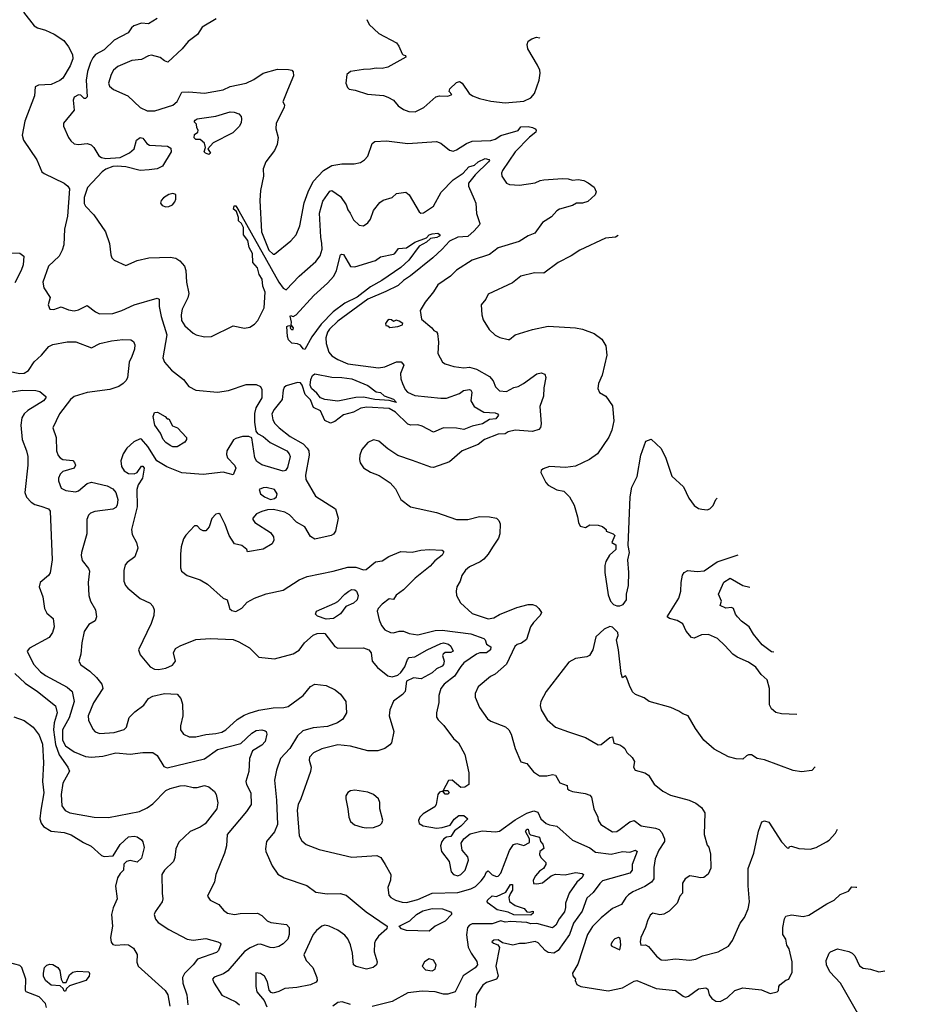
# Model space of a CAD drawing. Extents: x 1173029 to 1307123, y 522559 to 678521.
# Tile 601 of 623: x 1259025 to 1265216, y 625548 to 632428. Entities that reach past the tile are written whole.
import ezdxf

# ---------------------------------------------------------------- set-up
doc = ezdxf.new("R2010")
doc.units = 0

msp = doc.modelspace()

# ---------------------------------------------------------------- linework, layer by layer
at = {"layer": '0CON10XD'}
for points in [[(1259050.7, 632480.7), (1259125.3, 632385.3), (1259150, 632370), (1259205, 632353.8), (1259266.1, 632326.1), (1259332, 632282), (1259365, 632238.6), (1259393.9, 632185), (1259395.3, 632155), (1259376, 632105), (1259325, 632019.4), (1259305, 632002.5), (1259245, 631974.5), (1259155, 631970), (1259131.7, 631958.3), (1259128.1, 631895), (1259060.1, 631719.9), (1259042.1, 631622.1), (1259051.4, 631585), (1259145, 631449.2), (1259180, 631365), (1259195, 631352.2), (1259335.6, 631285), (1259360.5, 631265), (1259371.2, 631245), (1259358, 631055), (1259338.5, 630965), (1259333.5, 630855), (1259321.5, 630818.5), (1259300, 630775), (1259225.6, 630705), (1259185.7, 630595), (1259192, 630555), (1259237, 630487), (1259224.4, 630435), (1259235, 630406.2), (1259262.3, 630402.3), (1259315, 630422.5), (1259365, 630400), (1259405.7, 630394.3), (1259435, 630400), (1259495, 630430), (1259555, 630385.5), (1259582.9, 630372.9), (1259675, 630374.7), (1259738, 630395), (1259824, 630435), (1259985, 630482.5), (1259997.5, 630475), (1259999.5, 630425), (1260012.5, 630355), (1260050.9, 630225), (1260024.6, 630064.6), (1260035, 630034.2), (1260085, 629980), (1260168.8, 629915), (1260205, 629864.3), (1260255, 629840), (1260405, 629825.2), (1260483.2, 629836.8), (1260605, 629878.7), (1260675, 629878.2), (1260705, 629864.3), (1260715.5, 629845), (1260715.4, 629785), (1260674.6, 629715), (1260664.2, 629675.8), (1260663.5, 629615), (1260672.5, 629552.5), (1260685.5, 629535.5), (1260725, 629515.5), (1260774.3, 629474.3), (1260888.9, 629415), (1260907.3, 629395), (1260913.8, 629375), (1260895, 629300), (1260881.1, 629278.9), (1260865, 629272.9), (1260715, 629318.8), (1260681.3, 629341.3), (1260667, 629367), (1260646.6, 629506.6), (1260625, 629516.5), (1260580, 629515), (1260535, 629502.5), (1260518.6, 629491.4), (1260471.9, 629415), (1260469.3, 629389.3), (1260476.2, 629366.2), (1260524.3, 629315), (1260534.4, 629295), (1260515, 629248.8), (1260445.4, 629265.4), (1260305, 629249.3), (1260157.2, 629262.8), (1260052.6, 629302.6), (1259981.4, 629345), (1259918.4, 629445), (1259875, 629496), (1259865, 629500), (1259822, 629478), (1259773.3, 629435), (1259747.5, 629395), (1259730.4, 629345), (1259734.6, 629305), (1259755, 629276.4), (1259785, 629257.9), (1259825, 629255.6), (1259845.7, 629264.3), (1259875, 629307.5), (1259885, 629308), (1259894, 629295), (1259882.9, 629225), (1259852.8, 629177.2), (1259843.7, 629146.3), (1259845.3, 629025), (1259806, 628865), (1259810.9, 628830.9), (1259839.6, 628775), (1259850, 628735), (1259828.6, 628675), (1259774.2, 628635.8), (1259760.6, 628619.4), (1259751.7, 628578.3), (1259752.9, 628505), (1259762.5, 628475), (1259778.9, 628455), (1259865, 628384.6), (1259935, 628351.9), (1259955, 628329.2), (1259964.5, 628305), (1259961.2, 628265), (1259942, 628208), (1259853.8, 628025), (1259865, 627989.2), (1259935, 627905.5), (1259965, 627889.6), (1259995, 627887.7), (1260045, 627896.9), (1260091.7, 627918.3), (1260111.9, 627945), (1260098.6, 628005), (1260112.9, 628035), (1260145, 628053.8), (1260255, 628097.1), (1260355, 628104.3), (1260515, 628097.5), (1260555, 628082), (1260628.9, 628038.9), (1260694.4, 627974.4), (1260805, 627962.5), (1260935, 627997.8), (1260976.2, 628023.8), (1261014, 628075), (1261075, 628126.7), (1261100.7, 628139.3), (1261145, 628142.5), (1261155, 628140), (1261225, 628047.5), (1261245, 628036.9), (1261425, 628039.5), (1261462, 628025), (1261478, 628005), (1261486, 627945), (1261522.6, 627902.6), (1261595, 627842.9), (1261625, 627837.5), (1261665, 627848.8), (1261685, 627866), (1261715, 627905.7), (1261733.6, 627956.4), (1261745, 627970.9), (1261785, 627976.3), (1261869.6, 628025), (1261965, 628069), (1261985, 628073.2), (1262018.1, 628065), (1262035, 628051.4), (1262051.2, 628015), (1262035, 628006), (1261995, 628006.5), (1261980.6, 627995), (1261976.7, 627985), (1261988.2, 627945), (1261985, 627922), (1261975, 627911.1), (1261935, 627891.2), (1261905, 627864), (1261827, 627823), (1261775, 627830), (1261726.7, 627805), (1261715.8, 627735), (1261697.8, 627712.2), (1261634.6, 627665.4), (1261608.6, 627605), (1261605.7, 627565), (1261637.1, 627455), (1261620, 627375), (1261609.4, 627360.6), (1261575, 627336.7), (1261525, 627318.2), (1261455, 627319.5), (1261335, 627352.9), (1261245, 627361.5), (1261135, 627333.5), (1261076, 627305), (1261048, 627275), (1261046, 627255), (1261060, 627205), (1261056, 627175), (1260988.6, 626985), (1260968.6, 626945), (1260963.1, 626905), (1260975.4, 626725.4), (1260995, 626690), (1261025, 626665.8), (1261115, 626629.6), (1261345, 626576.2), (1261517.9, 626587.9), (1261545.7, 626575), (1261577.5, 626525), (1261616.5, 626455), (1261612.9, 626415), (1261596.4, 626363.6), (1261601.7, 626311.7), (1261616.7, 626295), (1261650, 626275), (1261695, 626260.9), (1261725, 626259.6), (1261805, 626280.6), (1261905, 626323.9), (1262085, 626329), (1262175.2, 626354.8), (1262207.7, 626372.3), (1262248, 626412), (1262269.8, 626440.2), (1262285, 626474.3), (1262295, 626480.8), (1262325, 626451.9), (1262355, 626440.6), (1262365, 626442.9), (1262383.6, 626465), (1262445, 626622), (1262472.9, 626665), (1262497, 626673), (1262545, 626658.6), (1262585, 626677.8), (1262585.6, 626705.6), (1262557.3, 626755), (1262565, 626771.8), (1262575, 626771.4), (1262582.2, 626742.2), (1262592.2, 626732.3), (1262653.7, 626715), (1262660.9, 626685), (1262677.8, 626667.8), (1262683.7, 626636.4), (1262657.5, 626615), (1262654.6, 626595), (1262664.6, 626574.6), (1262698.3, 626538.3), (1262699.2, 626525), (1262681.7, 626498.3), (1262655, 626478.6), (1262625.7, 626445), (1262610.8, 626415), (1262612.7, 626392.7), (1262635, 626389.2), (1262675, 626396.9), (1262735, 626445.8), (1262765, 626458.6), (1262832.7, 626452.7), (1262905, 626468.2), (1262951.5, 626461.5), (1262960.6, 626455), (1262953.2, 626435), (1262915, 626401.8), (1262862.7, 626325), (1262835.5, 626255), (1262836, 626225), (1262828.1, 626195), (1262792.4, 626145), (1262769.5, 626100.5), (1262745, 626083.1), (1262635, 626113.4), (1262595, 626110.6), (1262565, 626118.9), (1262454.1, 626125.9), (1262415, 626121.1), (1262385, 626131.4), (1262325, 626110.5), (1262259.5, 626110.5), (1262185, 626111.3), (1262165, 626101.5), (1262150.9, 626085), (1262143.9, 626033.9), (1262157.4, 625947.4), (1262176.5, 625906.5), (1262217, 625847), (1262220.4, 625825), (1262205, 625802.7), (1262121.6, 625748.4), (1262065, 625636.2), (1262015, 625620), (1261985, 625620), (1261925.9, 625635.9), (1261835, 625639.5), (1261735, 625629.5), (1261625, 625568.2), (1261486.3, 625533.7)], [(1259985, 632435.6), (1259925, 632397.8), (1259875, 632403.5), (1259822.5, 632385), (1259805, 632370), (1259781.4, 632335), (1259685, 632284.1), (1259613.4, 632216.6), (1259555, 632184.3), (1259535, 632162), (1259519.2, 632129.2), (1259498.8, 632065), (1259489.1, 632005), (1259495, 631890), (1259485, 631877.5), (1259475, 631877.5), (1259450.5, 631900.5), (1259435, 631903.8), (1259405, 631886.2), (1259398, 631865), (1259404.2, 631795), (1259330, 631705), (1259330, 631685), (1259365.5, 631605.5), (1259380.9, 631580.9), (1259405, 631560), (1259435, 631555.7), (1259495, 631563.5), (1259524, 631554), (1259542.5, 631535), (1259577.6, 631477.6), (1259595, 631465.5), (1259625, 631458.5), (1259725, 631464), (1259792.3, 631497.7), (1259823.3, 631525), (1259841.2, 631585), (1259865, 631605.7), (1259885, 631599.2), (1259912, 631562), (1259931.1, 631551.1), (1260056.7, 631545), (1260080, 631530), (1260083.1, 631505), (1260021.4, 631405), (1259985, 631385.5), (1259928.5, 631378.5), (1259865.6, 631374.4), (1259765, 631398.9), (1259705, 631405.6), (1259675, 631401.8), (1259627, 631383), (1259601.4, 631365), (1259498.2, 631255), (1259475.5, 631185.5), (1259475, 631143.3), (1259484.4, 631125), (1259542.9, 631065), (1259623.1, 630945), (1259651.9, 630865), (1259660, 630785), (1259668.8, 630765), (1259685, 630748.8), (1259765, 630711.2), (1259845, 630745.8), (1259925.4, 630764.6), (1260075, 630768.5), (1260115, 630760.9), (1260143.4, 630743.4), (1260174.5, 630705), (1260184.4, 630675), (1260189.4, 630595), (1260206.7, 630515), (1260198.5, 630485), (1260158.2, 630405), (1260152.1, 630365), (1260154.5, 630325), (1260177.7, 630287.7), (1260235, 630237.5), (1260256.9, 630226.9), (1260315, 630211.5), (1260365, 630214.5), (1260515, 630287.9), (1260595, 630272.5), (1260631.4, 630278.6), (1260665, 630299.4), (1260687.5, 630325), (1260732.5, 630415), (1260737.9, 630525), (1260722.5, 630565), (1260718, 630615), (1260696.9, 630646.9), (1260686.2, 630695), (1260651.5, 630731.5), (1260649.8, 630795), (1260627.6, 630835), (1260617.1, 630885), (1260586.6, 630925), (1260588.4, 630975), (1260573.8, 631003.8), (1260552.3, 631022.3), (1260552.4, 631045), (1260538.1, 631088.1), (1260517.6, 631105), (1260522.4, 631127.6), (1260535, 631127.4), (1260555, 631092.4), (1260835, 630594.3), (1260865, 630551.5), (1260885, 630540.8), (1260975, 630636), (1261092.6, 630737.4), (1261121.7, 630778.3), (1261135.6, 630825), (1261135.3, 630864.7), (1261127.4, 630907.4), (1261118.4, 631075), (1261141.2, 631158.8), (1261190.9, 631229.1), (1261205, 631234), (1261265, 631192.9), (1261303.5, 631135), (1261315, 631098.8), (1261332.5, 631075), (1261355, 631030), (1261395, 630993.3), (1261425, 630987.5), (1261455, 631008.8), (1261475, 631033.8), (1261496, 631095), (1261538.7, 631151.3), (1261562.7, 631167.3), (1261625, 631185.6), (1261656.7, 631213.3), (1261722, 631222), (1261745, 631203.3), (1261814.2, 631084.2), (1261825, 631076.2), (1261845, 631078.6), (1261913.1, 631125), (1261968.2, 631221.8), (1262051, 631309), (1262121.2, 631355), (1262161.2, 631398.8), (1262199.4, 631410.6), (1262225, 631435.3), (1262275, 631457), (1262301.7, 631451.7), (1262305.4, 631445), (1262299.2, 631435), (1262206, 631345), (1262159.6, 631285), (1262158.5, 631265), (1262198.5, 631175), (1262209.8, 631145), (1262214.4, 631074.4), (1262237.8, 631005), (1262235.2, 630994.8), (1262198.1, 630951.9), (1262155, 630912.2), (1262085, 630908.5), (1262025, 630881.2), (1261975.7, 630824.3), (1261910, 630765), (1261752.7, 630637.3), (1261703.8, 630605), (1261668.6, 630571.4), (1261582.2, 630527.8), (1261455, 630475.2), (1261245, 630320.6), (1261188.2, 630265), (1261175, 630244.3), (1261163.4, 630205), (1261164.7, 630164.7), (1261182.5, 630105), (1261205, 630079.4), (1261245, 630053.1), (1261315, 630022.3), (1261530, 629995), (1261575, 630003.3), (1261655, 630037), (1261688, 630038), (1261707.2, 630015), (1261682.8, 629955), (1261685, 629917.5), (1261696.9, 629885), (1261716.4, 629845), (1261733.5, 629825), (1261785, 629801.6), (1261965, 629782.7), (1262005, 629783.6), (1262095, 629816.2), (1262122.8, 629837.2), (1262165, 629844.7), (1262175, 629838.8), (1262180.9, 629825), (1262173.9, 629765), (1262197.1, 629725), (1262265.3, 629685.3), (1262345, 629681.4), (1262360.7, 629675), (1262367.5, 629665), (1262350.1, 629639.9), (1262305, 629633.9), (1262255.7, 629604.3), (1262185, 629588.4), (1262125, 629565.4), (1262075, 629574.6), (1261985, 629576.7), (1261915, 629546.9), (1261835, 629588.8), (1261805, 629596.1), (1261755, 629594.6), (1261735, 629602.3), (1261649.1, 629685), (1261605, 629711.8), (1261448.8, 629721.2), (1261406.9, 629713.1), (1261355, 629685.8), (1261285, 629666.6), (1261225, 629619.4), (1261195, 629609.6), (1261155, 629627.8), (1261125, 629693.9), (1261077.3, 629717.3), (1261055, 629770.9), (1261018.6, 629808.6), (1260997.4, 629875), (1260985, 629890), (1260965, 629892.9), (1260885, 629868.8), (1260871.7, 629858.3), (1260865, 629840), (1260857.9, 629775), (1260801.2, 629705), (1260786.1, 629675), (1260791.2, 629631.2), (1260805.3, 629605.3), (1260836.7, 629575), (1260914.4, 629515), (1261005, 629463.9), (1261033.1, 629435), (1261042.5, 629415), (1261046, 629385), (1261021.2, 629245), (1261023.1, 629215), (1261089.1, 629099.1), (1261229.3, 629009.3), (1261249.2, 628945), (1261228.8, 628855), (1261215, 628833.3), (1261200, 628825), (1261085, 628798.6), (1261056.3, 628816.3), (1261015.4, 628885.4), (1260957, 628917), (1260908.5, 628968.5), (1260875, 628986.4), (1260795.8, 629005.8), (1260755, 629004.3), (1260715, 628991.4), (1260678.8, 628975), (1260652, 628945), (1260652, 628935), (1260665.6, 628915.6), (1260775.8, 628845.8), (1260797.5, 628815), (1260799.3, 628790.7), (1260786.7, 628765), (1260725, 628729.2), (1260615, 628710), (1260610, 628725), (1260575, 628753.3), (1260525, 628766), (1260486.2, 628825), (1260460.2, 628900.2), (1260425, 628970), (1260415, 628977.5), (1260395, 628972.5), (1260366.4, 628943.6), (1260348.8, 628885), (1260325, 628856.2), (1260305, 628856.2), (1260287.5, 628865), (1260265, 628892.5), (1260245, 628892.5), (1260184.4, 628825.6), (1260169.4, 628800.6), (1260152.2, 628745), (1260147, 628693), (1260147, 628597), (1260154.3, 628575), (1260195, 628543.6), (1260284.7, 628514.7), (1260336, 628485), (1260445, 628386.7), (1260472.5, 628375), (1260484.3, 628334.3), (1260490.8, 628315), (1260505, 628299.2), (1260535, 628293.3), (1260575, 628316.7), (1260612.7, 628357.3), (1260665, 628387.1), (1260745, 628416.7), (1260865, 628442.9), (1260975, 628513.8), (1261032.4, 628537.6), (1261212.5, 628575), (1261315, 628602.9), (1261372.2, 628602.2), (1261425, 628584.5), (1261445, 628585.6), (1261510, 628640), (1261555, 628646.4), (1261602.9, 628677.1), (1261685, 628712.5), (1261765, 628708.5), (1261825, 628722.2), (1261885, 628726.5), (1261975, 628721.2), (1261983.3, 628715), (1261984.2, 628705), (1261975, 628686), (1261923.7, 628646.4), (1261890.1, 628609.9)], [(1260396.3, 632433.7), (1260298.1, 632375), (1260265.4, 632324.6), (1260200, 632275), (1260158, 632225), (1260058.6, 632131.4), (1260035, 632140.4), (1260005, 632163.8), (1259945, 632179.5), (1259925, 632176.4), (1259875, 632150.8), (1259807.3, 632142.7), (1259709.4, 632100.6), (1259679.1, 632075), (1259662.5, 632045), (1259644.7, 631985), (1259652.2, 631962.3), (1259680.3, 631940.3), (1259779.4, 631895), (1259865, 631813.5), (1259915, 631791.5), (1259968.8, 631791.2), (1260095, 631830), (1260124.8, 631855.2), (1260157.9, 631922.1), (1260205, 631924.3), (1260315, 631915.6), (1260445, 631938.5), (1260495, 631960), (1260605, 631983.3), (1260660.4, 632009.6), (1260725, 632054.2), (1260825, 632081.9), (1260900.9, 632080.9), (1260924.2, 632074.2), (1260935, 632062.5), (1260935.6, 632035), (1260894.7, 631935.3), (1260861.2, 631855), (1260873, 631833), (1260870.8, 631815), (1260814.4, 631705), (1260812.9, 631665), (1260829.4, 631605), (1260821.9, 631555), (1260804.4, 631515), (1260742.9, 631435), (1260725.7, 631385), (1260726, 631335), (1260705.8, 631235), (1260700.8, 631165), (1260713.6, 630945), (1260765, 630818.5), (1260795, 630788.6), (1260805, 630790), (1260917.4, 630882.6), (1260955.5, 630924.5), (1260981.3, 630988.7), (1261011.5, 631148.5), (1261039.2, 631225), (1261075, 631298.2), (1261145, 631373.1), (1261205, 631410), (1261275, 631421.5), (1261360.3, 631419.7), (1261405, 631430.8), (1261431.7, 631448.3), (1261456, 631475), (1261486.8, 631563.2), (1261505, 631577.1), (1261585, 631581.5), (1261735, 631563.1), (1261935.8, 631575.8), (1261964.3, 631564.3), (1262025.8, 631515.8), (1262050.5, 631509.5), (1262075, 631518.1), (1262145, 631562.9), (1262185, 631578.5), (1262315, 631583.8), (1262345, 631594), (1262385, 631619.7), (1262505, 631653.7), (1262525, 631679.3), (1262575, 631680.5), (1262604.4, 631674.4), (1262625, 631664.6), (1262630.8, 631655), (1262627.9, 631642.1), (1262585, 631607.8), (1262483.8, 631505), (1262395.6, 631375), (1262390, 631355), (1262392.5, 631335), (1262423.8, 631285), (1262445.6, 631275.6), (1262515, 631270.9), (1262625, 631288.5), (1262658.8, 631305), (1262685, 631310), (1262815, 631317.5), (1262855.4, 631315.4), (1262885, 631306.9), (1262925, 631310.8), (1262965, 631303.8), (1262995, 631288), (1263037.3, 631257.3), (1263050, 631225), (1263043.3, 631205), (1262991.5, 631158.5), (1262955, 631145.6), (1262913, 631147), (1262885, 631130), (1262795, 631102.9), (1262775, 631091.4), (1262739.2, 631050.8), (1262675, 631010), (1262622.9, 630937.1), (1262575, 630917.1), (1262512.8, 630877.2), (1262365, 630832.9), (1262305, 630787.1), (1262185, 630746.7), (1262075, 630678.6), (1262033.7, 630636.3), (1261944, 630575), (1261914.3, 630525.7), (1261856, 630455), (1261822, 630395), (1261830, 630335), (1261902.5, 630275), (1261916.7, 630256.7), (1261935, 630246.7), (1261941.2, 630235), (1261950, 630175), (1261944, 630095), (1261976.1, 630036.1), (1261995, 630024), (1262055.5, 630004.5), (1262125, 629996.2), (1262165, 629999.2), (1262215, 629986.2), (1262305.6, 629935), (1262330, 629905), (1262347.5, 629862.5), (1262375, 629834.4), (1262425, 629830), (1262475, 629858.6), (1262505, 629865.6), (1262543.7, 629886.3), (1262635, 629954), (1262665, 629960), (1262691.7, 629951.7), (1262697.7, 629927.7), (1262684.4, 629855.6), (1262683.2, 629796.8), (1262656.4, 629725), (1262667, 629603), (1262661.2, 629578.8), (1262648.8, 629565), (1262605, 629550.6), (1262485, 629560), (1262435, 629548.8), (1262415, 629534.6), (1262365, 629532.5), (1262269.4, 629495), (1262225, 629458.7), (1262113.8, 629415), (1262025, 629339.5), (1261915, 629299.1), (1261895, 629300.5), (1261768.3, 629348.3), (1261665, 629383.1), (1261595, 629430), (1261532.1, 629482.1), (1261495, 629492.5), (1261455.7, 629474.3), (1261414.2, 629425), (1261400.8, 629385), (1261398.6, 629355), (1261402.4, 629332.4), (1261425, 629296.2), (1261475, 629266), (1261535, 629242), (1261612.3, 629192.3), (1261649.7, 629149.7), (1261685.8, 629075.8), (1261754.1, 629024.1), (1261935, 628985.7), (1262075.5, 628935.5), (1262155, 628935.6), (1262235.6, 628955.6), (1262305, 628954.4), (1262355, 628944.2), (1262369.7, 628929.7), (1262380.8, 628905), (1262378.1, 628835), (1262367.5, 628805), (1262326.8, 628743.2), (1262296, 628694), (1262265, 628659.4), (1262239.3, 628640.7), (1262166, 628605), (1262138.7, 628581.3), (1262112, 628545), (1262100, 628505), (1262078, 628465), (1262072, 628435), (1262073.8, 628405), (1262102.8, 628352.8), (1262185, 628280), (1262295, 628240.5), (1262335, 628248.5), (1262375, 628271.5), (1262495, 628321.1), (1262575, 628342.7), (1262605, 628342.1), (1262632.1, 628332.1), (1262650, 628315), (1262667.5, 628285), (1262660, 628265), (1262612, 628215), (1262592, 628185), (1262563, 628097), (1262528.7, 628071.3), (1262498.3, 628061.7), (1262481.2, 628048.8), (1262424.3, 627925), (1262344.3, 627855.7), (1262312.1, 627837.9), (1262225, 627767.5), (1262205, 627720), (1262206, 627695), (1262235, 627621.2), (1262292.4, 627542.4), (1262315, 627527.3), (1262416.1, 627486.1), (1262439.2, 627465), (1262455.7, 627435), (1262485.6, 627335), (1262523.6, 627243.6), (1262565, 627230), (1262612.4, 627172.4), (1262655, 627145.8), (1262705, 627144.3), (1262745, 627153.8), (1262765, 627150), (1262797.1, 627095), (1262846.5, 627076.5), (1262849.2, 627055), (1262861.2, 627045), (1262885, 627036), (1262972.3, 627022.3), (1263005, 627010), (1263018, 626995), (1263034.4, 626914.4), (1263061.2, 626855), (1263064, 626835), (1263082.9, 626805), (1263165, 626752.9), (1263195, 626756.4), (1263217.2, 626772.8), (1263285, 626823.8), (1263315, 626831.8), (1263364.7, 626794.7), (1263465, 626780), (1263489, 626769), (1263508.1, 626748.1), (1263527.5, 626705), (1263527.3, 626685), (1263487.5, 626625), (1263462.7, 626565), (1263453.8, 626505), (1263453.6, 626425), (1263437.5, 626402.5), (1263389.1, 626370.9), (1263305.3, 626334.7), (1263276, 626314), (1263256.9, 626295), (1263226, 626245), (1263165, 626218.1), (1263085, 626153.1), (1263025, 626091.5), (1262990.7, 626035), (1262921.1, 625828.9), (1262884.3, 625765), (1262887.1, 625747.1), (1262905.8, 625725), (1262904, 625715), (1262915, 625686.2), (1262943.8, 625673.8), (1263135, 625642.9), (1263235, 625664.4), (1263315, 625710.8), (1263335, 625715.8), (1263468.3, 625658.3), (1263604.2, 625644.2), (1263657.5, 625605), (1263675, 625598.8), (1263695, 625604.2), (1263765, 625656.2), (1263815, 625662.5), (1263830, 625655), (1263840, 625615), (1263858.8, 625588.8), (1263885, 625570.8), (1263915, 625567.1), (1263965, 625592.5), (1264018.8, 625645), (1264075, 625663.3), (1264205, 625650), (1264265, 625623.8), (1264315, 625636.2), (1264323.8, 625645), (1264326.2, 625673.8), (1264333.3, 625685), (1264374, 625716), (1264396.7, 625725), (1264417.7, 625772.3), (1264418.8, 625845), (1264397.5, 625935), (1264382.7, 625962.7), (1264375, 626002.5), (1264354.2, 626035), (1264354.3, 626085), (1264364.3, 626145.7), (1264375, 626163.8), (1264415, 626174), (1264495, 626162.5), (1264535, 626170), (1264660.3, 626249.7), (1264712.5, 626275), (1264753.3, 626315), (1264811.2, 626338.8), (1264835, 626368), (1264864.1, 626365.9), (1264871.1, 626366.8)], [(1261448.3, 632428.3), (1261464, 632395), (1261532, 632332), (1261655.5, 632265.5), (1261672.7, 632242.7), (1261695, 632190), (1261701.7, 632181.7), (1261718.3, 632178.3), (1261720, 632165), (1261595, 632095.8), (1261555, 632088), (1261515, 632090), (1261475, 632081.4), (1261425, 632080.8), (1261334.2, 632065.8), (1261310, 632045), (1261302.5, 631985), (1261313.3, 631955), (1261325, 631943.3), (1261366.1, 631936.1), (1261453, 631907), (1261565, 631898), (1261595.6, 631885.6), (1261634.5, 631864.5), (1261668, 631825), (1261705, 631800.6), (1261742.7, 631787.3), (1261785.5, 631784.5), (1261846.8, 631813.2), (1261930.9, 631889.1), (1261955, 631895.6), (1262015, 631894.3), (1262038.3, 631901.7), (1262042.5, 631905), (1262023.8, 631925), (1262028, 631945), (1262075, 631988), (1262095, 631996.7), (1262113.3, 631985), (1262162.3, 631912.3), (1262185.8, 631895.8), (1262235, 631878.1), (1262315, 631858.2), (1262415, 631847.8), (1262545, 631858.6), (1262595, 631882.5), (1262618.9, 631911.1), (1262652.9, 632005), (1262658, 632055), (1262655.8, 632075), (1262640.3, 632110.3), (1262573.8, 632225), (1262568.8, 632255), (1262575, 632277.5), (1262600, 632295), (1262633.6, 632306.4), (1262655, 632300), (1262656.4, 632299.2)], [(1260345, 631484.8), (1260321.4, 631495), (1260313.8, 631505), (1260323.1, 631535), (1260315.3, 631565), (1260285, 631591.2), (1260255, 631590.8), (1260241.8, 631601.8), (1260245.2, 631625), (1260267.6, 631642.4), (1260271.3, 631655), (1260261.3, 631671.3), (1260258.5, 631698.5), (1260243.7, 631713.6), (1260250.6, 631725), (1260265, 631734.2), (1260395, 631753.7), (1260495, 631783.4), (1260522.4, 631782.4), (1260555, 631771.2), (1260570.6, 631750.6), (1260574.4, 631734.4), (1260571.7, 631708.3), (1260558.3, 631681.7), (1260512.1, 631637.9), (1260375, 631568), (1260339.2, 631525), (1260355.8, 631495), (1260345, 631484.8)], [(1260045, 631120), (1260065, 631122.7), (1260090.8, 631135), (1260107.5, 631155), (1260116, 631175), (1260115, 631207.5), (1260095, 631213.8), (1260065, 631205.7), (1260027.6, 631182.4), (1260012.5, 631165), (1260007.5, 631145), (1260018.9, 631128.9), (1260045, 631120)], [(1261015, 630124.6), (1261005, 630127.3), (1260985, 630153.7), (1260965, 630162.4), (1260925, 630167.3), (1260900.9, 630190.9), (1260893.6, 630215), (1260890.6, 630285), (1260905, 630292.2), (1260917, 630287), (1260912.4, 630272.4), (1260922.6, 630262.6), (1260935, 630264.2), (1260937.6, 630275), (1260919.2, 630295), (1260922.5, 630315), (1260912.5, 630357.5), (1260915, 630361.2), (1260935, 630353.9), (1260955, 630364.7), (1261079.2, 630500.9), (1261175, 630586.5), (1261217.9, 630635), (1261236.9, 630675), (1261265, 630783.8), (1261275, 630790), (1261285, 630786.2), (1261335, 630704.2), (1261365, 630701.8), (1261510, 630745), (1261545, 630770.6), (1261635, 630788.8), (1261645, 630793.8), (1261670.5, 630829.5), (1261725, 630834.1), (1261785, 630873.3), (1261865.3, 630904.7), (1261885, 630925.3), (1261905, 630932.5), (1261945, 630935.8), (1261960, 630925), (1261954.2, 630915), (1261936.7, 630905), (1261892.1, 630897.9), (1261865, 630872.3), (1261814.8, 630845.2), (1261741.6, 630748.4), (1261685, 630696.4), (1261552.8, 630605), (1261475, 630562.3), (1261381.6, 630488.4), (1261295, 630448.1), (1261214.5, 630385.6), (1261130.3, 630299.7), (1261065, 630212.9), (1261015, 630124.6)], [(1263203.5, 630919.1), (1263185, 630907.5), (1263115, 630902), (1262935, 630818), (1262875, 630777.5), (1262785, 630731.4), (1262685, 630657.5), (1262619.8, 630660.2), (1262525, 630635.7), (1262465, 630589.2), (1262295, 630510), (1262280.8, 630475), (1262248, 630435), (1262252.5, 630365), (1262261.1, 630331.1), (1262302.9, 630262.9), (1262344.4, 630224.4), (1262377.7, 630207.7), (1262435, 630194.2), (1262445.5, 630194.5), (1262485, 630227.1), (1262605, 630263.8), (1262715, 630286), (1262905, 630274.2), (1262955.7, 630265.7), (1263035, 630235.7), (1263090, 630195), (1263118.3, 630148.3), (1263124.3, 630085), (1263092, 629945), (1263065.8, 629885), (1263061.7, 629851.7), (1263073.6, 629823.6), (1263117, 629797), (1263165, 629730), (1263174.2, 629625), (1263160.6, 629559.4), (1263138.7, 629511.3), (1263060, 629395), (1263003.8, 629355), (1262905, 629308.1), (1262835, 629298.6), (1262724.1, 629305.9), (1262679.5, 629290.5), (1262665, 629277.5), (1262663.8, 629265), (1262698.8, 629195), (1262715, 629176.2), (1262775, 629143.8), (1262825, 629133.3), (1262863.8, 629095), (1262897.5, 629035), (1262920.8, 628955), (1262926, 628915), (1262938.3, 628888.3), (1262975, 628880), (1263005, 628897.5), (1263065, 628896.7), (1263095, 628886.7), (1263120, 628865), (1263120, 628855), (1263170, 628835), (1263180, 628825), (1263160, 628775), (1263188.3, 628758.3), (1263187.5, 628725), (1263142.7, 628687.3), (1263118.3, 628641.7), (1263110.8, 628615), (1263110, 628565), (1263135, 628410), (1263150, 628365), (1263171.7, 628341.7), (1263195, 628332.5), (1263215, 628332.5), (1263238.3, 628341.7), (1263262.5, 628375), (1263263, 628413), (1263276, 628475), (1263279.2, 628565), (1263270.9, 628655), (1263282.5, 628705), (1263273.2, 628755), (1263286.5, 629095), (1263299.5, 629160.5), (1263336, 629235), (1263362, 629385), (1263397, 629483), (1263435, 629497.5), (1263505, 629432.5), (1263536, 629365), (1263579.3, 629239.3), (1263660, 629165), (1263696.2, 629085), (1263735, 629032.5), (1263765, 629012.5), (1263787, 629007), (1263825, 629003.3), (1263845, 629010), (1263867.3, 629032.7), (1263886.2, 629075), (1263895.7, 629085.9)], [(1258955, 630797.8), (1259025.5, 630795.5), (1259053.8, 630775), (1259047.8, 630715), (1259035, 630676.2), (1258989.9, 630590.1)], [(1261608.3, 630278.3), (1261665, 630283.8), (1261697.5, 630295), (1261700, 630305), (1261675, 630322.5), (1261652.5, 630327.5), (1261635, 630320), (1261621.7, 630331.7), (1261605, 630332.5), (1261592.5, 630325), (1261580, 630305), (1261581.7, 630291.7), (1261595, 630290), (1261608.3, 630278.3)], [(1258865, 629988.9), (1259025, 629955.4), (1259055, 629957.1), (1259085, 629976.9), (1259125, 630036.9), (1259175.9, 630084.1), (1259227.1, 630145), (1259255, 630158.8), (1259355, 630178.2), (1259416.7, 630176.7), (1259525, 630134.2), (1259584.6, 630165.4), (1259665, 630184.5), (1259745, 630193.3), (1259800.3, 630190.3), (1259819.1, 630179.1), (1259828.1, 630155), (1259826.5, 630125), (1259806.7, 630075), (1259790, 630035), (1259776.2, 629925), (1259766.1, 629903.9), (1259747.5, 629885), (1259717.5, 629865), (1259655, 629843.8), (1259495, 629822.4), (1259404.5, 629795), (1259378.9, 629775), (1259301.5, 629675), (1259256.2, 629575), (1259278.3, 629508.3), (1259282.5, 629415), (1259293.8, 629383.8), (1259306.5, 629366.5), (1259325, 629355.7), (1259395, 629347.5), (1259407.1, 629335), (1259414.3, 629315), (1259405, 629294.4), (1259325, 629270.6), (1259307.6, 629252.4), (1259295.5, 629225), (1259294.5, 629205), (1259314.6, 629154.6), (1259347.2, 629137.2), (1259415, 629130), (1259435, 629137.1), (1259495, 629186.7), (1259525, 629196.5), (1259635, 629171.5), (1259675, 629150), (1259695.3, 629125.3), (1259708.8, 629075), (1259705, 629036.2), (1259695, 629020.6), (1259675, 629007.9), (1259548.3, 628991.7), (1259519.2, 628980.8), (1259505, 628966.7), (1259494.3, 628935.7), (1259493.5, 628835), (1259455.7, 628705), (1259453.2, 628683.2), (1259460, 628650), (1259503.9, 628593.9), (1259511.2, 628575), (1259503.8, 628495), (1259506.7, 628405), (1259519.3, 628365), (1259553.8, 628305), (1259560.8, 628255), (1259552, 628228), (1259507, 628203), (1259475.8, 628154.2), (1259457.9, 628075), (1259450.7, 627995), (1259437.1, 627945), (1259450.6, 627920.6), (1259515, 627875.7), (1259561.7, 627831.7), (1259598, 627785), (1259605.8, 627754.2), (1259539.5, 627655), (1259501.9, 627565), (1259504.3, 627534.3), (1259535, 627470), (1259552.4, 627452.4), (1259585, 627440), (1259685, 627446.5), (1259755, 627468), (1259771.2, 627485), (1259788.3, 627551.7), (1259828.3, 627591.7), (1259891.2, 627638.8), (1259924.5, 627685.5), (1259955, 627700.6), (1260035, 627719.2), (1260125, 627716), (1260150.6, 627685), (1260162.1, 627645), (1260162.7, 627565), (1260148.1, 627495), (1260148.6, 627465), (1260168, 627435), (1260207.2, 627417.2), (1260255, 627416.1), (1260325, 627434.1), (1260395, 627440.5), (1260435, 627450.6), (1260465, 627466.9), (1260542.2, 627537.7), (1260591, 627569), (1260626.8, 627583.2), (1260695, 627602.7), (1260795, 627618.7), (1260868.5, 627621.5), (1260900.1, 627629.9), (1261005, 627707.1), (1261055, 627770), (1261085, 627785.5), (1261165, 627775.5), (1261228, 627745), (1261265.4, 627715.4), (1261301.4, 627665), (1261305.6, 627585), (1261280, 627540), (1261243.8, 627515), (1261175, 627490), (1261075, 627481.2), (1261001.9, 627458.1), (1260965.2, 627424.8), (1260910.3, 627335), (1260846.9, 627265), (1260817.9, 627185), (1260803.9, 627115), (1260817.6, 626975), (1260825.3, 626805), (1260805, 626754.2), (1260748.8, 626685), (1260740.8, 626635), (1260744, 626615), (1260787, 626517), (1260828.3, 626458.3), (1260870.9, 626430.9), (1261029.1, 626379.1), (1261092.7, 626332.7), (1261170.7, 626320.7), (1261262.8, 626322.8), (1261305, 626310), (1261445, 626194.6), (1261591.2, 626095), (1261588.8, 626075), (1261530.8, 626025), (1261509.2, 625995), (1261502.5, 625975), (1261500, 625915), (1261520, 625845), (1261516.7, 625825), (1261493.3, 625805), (1261446.4, 625793.6), (1261375, 625811.5), (1261356, 625825), (1261349.4, 625905), (1261333.8, 625965), (1261315.4, 626005), (1261295, 626030.9), (1261245, 626066.9), (1261185, 626095.3), (1261155, 626101.8), (1261135, 626093.8), (1261097.5, 626065), (1261074.2, 626035.8), (1261008.1, 625895), (1261024.4, 625854.4), (1261072.5, 625805), (1261098.8, 625735), (1261102.5, 625715), (1261095, 625702.5), (1261055.8, 625684.2), (1260960, 625665), (1260875, 625658.8), (1260835, 625638), (1260795, 625626), (1260781.2, 625631.2), (1260767.3, 625647.3), (1260756, 625705), (1260734.2, 625744.2), (1260705, 625763.8), (1260672.5, 625767.5), (1260672.4, 625672.4), (1260680, 625635), (1260732, 625575), (1260751.5, 625531.5)], [(1261655, 629753.5), (1261605, 629767.7), (1261505, 629774.2), (1261425, 629790.8), (1261372.9, 629787.1), (1261245, 629762.4), (1261155, 629773.1), (1261125, 629785.8), (1261099.2, 629819.2), (1261061.1, 629851.1), (1261053.8, 629875), (1261058.1, 629915), (1261068.2, 629941.8), (1261085, 629952.5), (1261205, 629930.3), (1261275, 629928.6), (1261345, 629918.1), (1261455, 629872.7), (1261515, 629826.7), (1261545, 629823.3), (1261569.1, 629799.1), (1261635, 629777.1), (1261655, 629753.5)], [(1258955, 629824.7), (1259045, 629839.7), (1259137.4, 629837.4), (1259165, 629829.2), (1259206.2, 629795), (1259208, 629785), (1259190.8, 629765), (1259082, 629698), (1259056.4, 629675), (1259039.1, 629645), (1259031.5, 629595), (1259042.4, 629495), (1259072.9, 629415), (1259080.9, 629375), (1259080.5, 629315), (1259059.4, 629125), (1259072.8, 629092.8), (1259105, 629056), (1259129.7, 629039.7), (1259171.7, 629028.3), (1259225, 629010), (1259236.2, 628995), (1259250.4, 628655), (1259237.4, 628562.6), (1259225, 628544.3), (1259167.5, 628495), (1259161.4, 628465), (1259186.5, 628395), (1259196.9, 628315), (1259215, 628282), (1259258.8, 628245), (1259265.6, 628185), (1259254.5, 628145.5), (1259229.5, 628110.5), (1259094, 628036), (1259077.5, 628015), (1259121.5, 627925), (1259170.4, 627870.4), (1259204.8, 627844.8), (1259356.9, 627765), (1259390.5, 627735), (1259404.7, 627665), (1259370.3, 627549.7), (1259324.4, 627465), (1259323.4, 627395), (1259344.2, 627355), (1259405, 627312.4), (1259485, 627280), (1259525, 627274.6), (1259605, 627281.5), (1259695, 627304.5), (1259795, 627297.1), (1259885, 627307.8), (1259955, 627306.9), (1259985, 627286.2), (1260030.3, 627210.3), (1260055, 627201.4), (1260315, 627264.4), (1260405, 627328.7), (1260568.8, 627371.2), (1260645, 627442), (1260675, 627460.6), (1260715, 627466.7), (1260739.4, 627459.4), (1260746.2, 627455), (1260750, 627435), (1260737.8, 627385), (1260715, 627360), (1260650.5, 627319.5), (1260629.4, 627265), (1260624.4, 627175.6), (1260604.4, 627105), (1260607.5, 627085), (1260639.2, 627025), (1260640, 626945), (1260608.1, 626895), (1260473.5, 626735), (1260468.5, 626655), (1260455.5, 626605), (1260393.3, 626455), (1260384, 626405), (1260336.7, 626305), (1260355, 626276.7), (1260415, 626246.7), (1260448.8, 626205), (1260475, 626184.2), (1260525, 626176.7), (1260565, 626182.9), (1260685, 626185.5), (1260715, 626169.5), (1260752.7, 626132.7), (1260779, 626119), (1260888, 626105), (1260906.9, 626085), (1260906.4, 626035), (1260895.9, 626004.1), (1260865, 625970.5), (1260835, 625953.1), (1260797.9, 625942.1), (1260774.1, 625944.1), (1260705, 625968.9), (1260685, 625966.5), (1260635, 625943.9), (1260595, 625918), (1260478.6, 625781.4), (1260447.8, 625762.2), (1260382.6, 625737.4), (1260371.2, 625725), (1260382.9, 625695), (1260435, 625611.5), (1260535, 625565.4), (1260560, 625545)], [(1260125, 629444.2), (1260095, 629444.4), (1260075, 629452.9), (1260045, 629473.1), (1260026.9, 629495), (1260008.3, 629538.3), (1259968.6, 629595), (1259955.8, 629655), (1259965, 629683.3), (1259987.5, 629685), (1260040, 629655), (1260055, 629640), (1260065, 629640), (1260090.7, 629590.7), (1260127.5, 629575), (1260188.3, 629508.3), (1260188.8, 629495), (1260176.7, 629475), (1260125, 629444.2)], [(1260775, 629076), (1260805, 629082), (1260818.6, 629095), (1260822.9, 629115), (1260804, 629145), (1260745, 629158.6), (1260725, 629158), (1260697.5, 629145), (1260706.7, 629115), (1260735, 629093.8), (1260775, 629076)], [(1264450.3, 627572.9), (1264345, 627577.3), (1264305, 627586.7), (1264275, 627612.9), (1264261.7, 627641.7), (1264259.5, 627755), (1264244.3, 627815), (1264203.5, 627853.5), (1264164.3, 627905), (1264115, 627939.5), (1264035, 627973.5), (1264003.9, 627993.9), (1263949.5, 628055), (1263897.5, 628105), (1263835, 628131.9), (1263785, 628130.6), (1263735, 628107.5), (1263715, 628112), (1263678, 628155), (1263655, 628206.2), (1263615, 628230), (1263563, 628243), (1263546.2, 628255), (1263627.9, 628385), (1263641.2, 628435), (1263643.8, 628495), (1263653.4, 628546.6), (1263665, 628565.6), (1263690.3, 628579.7), (1263755, 628573.3), (1263805, 628577.9), (1263895, 628639.1), (1264041.1, 628689.2)], [(1261890.1, 628609.9), (1261786.5, 628525), (1261705, 628444.4), (1261653.5, 628406.5), (1261635, 628376.7), (1261605, 628382.5), (1261555.3, 628344.7), (1261528.9, 628315), (1261520, 628295), (1261535.6, 628235), (1261551.9, 628195), (1261574.4, 628165), (1261615, 628145.5), (1261635, 628143.5), (1261675, 628155.6), (1261705, 628155.6), (1261745, 628139.4), (1261805, 628130.6), (1261925, 628160.4), (1261975, 628162.8), (1262175, 628136.9), (1262265, 628103.6), (1262274.7, 628094.7), (1262285, 628064.6), (1262315.5, 628045.5), (1262313.4, 628025), (1262285, 628003.7), (1262236.8, 628003.2), (1262213.6, 627995), (1262125, 627933.9), (1262105, 627908.5), (1262060, 627840), (1261987.9, 627785), (1261964.5, 627755), (1261952.5, 627705), (1261952.1, 627657.9), (1261934.2, 627585), (1261936.2, 627555), (1261945.9, 627535.9), (1261987, 627497), (1262052.9, 627405), (1262088.6, 627375), (1262133.1, 627293.1), (1262160, 627165), (1262160, 627085), (1262133.3, 627065), (1262105, 627063.6), (1262045, 627114.5), (1262018.3, 627111.7), (1261981.7, 627041.7), (1262015, 627042.5), (1262022.5, 627025), (1262015, 627017.5), (1261995, 627017.5), (1261978.3, 627038.3), (1261955, 627030), (1261943.8, 627015), (1261932.5, 626945), (1261923, 626927), (1261840.9, 626879.1), (1261818, 626855), (1261808.3, 626831.7), (1261815, 626811.2), (1261842.5, 626795), (1261935, 626780), (1261975, 626784), (1262030.5, 626799.5), (1262057.5, 626842.5), (1262092.1, 626867.9), (1262125, 626867), (1262153.8, 626845), (1262106.2, 626793.8), (1262060.5, 626759.5), (1262035, 626720), (1262005, 626716.2), (1261986.7, 626705), (1261972.5, 626685), (1261962.5, 626655), (1261970, 626615), (1262024.2, 626545), (1262036.9, 626475), (1262054.7, 626454.7), (1262085, 626446.4), (1262105.8, 626455), (1262136, 626485), (1262158.1, 626555), (1262155, 626578.8), (1262113.3, 626625), (1262107.5, 626675), (1262126.2, 626705), (1262171.2, 626738.8), (1262255, 626760.5), (1262347.3, 626752.7), (1262375, 626757.1), (1262485, 626837.7), (1262565, 626882.9), (1262615, 626901.2), (1262641.9, 626891.9), (1262662.9, 626845), (1262702, 626812), (1262725, 626801.5), (1262775, 626792.7), (1262885, 626694.4), (1263005, 626640.9), (1263045, 626611.5), (1263155, 626596.7), (1263235, 626616.9), (1263285, 626612), (1263325, 626625.4), (1263335.3, 626615), (1263302.1, 626525), (1263300.4, 626485), (1263286.3, 626463.6), (1263095, 626410), (1263075, 626393.3), (1263030.1, 626329.9), (1262985, 626290), (1262951.5, 626198.5), (1262890.8, 626115), (1262863.8, 626036.2), (1262785.4, 625924.6), (1262754.2, 625905.8), (1262715, 625910.6), (1262695, 625924.3), (1262645, 625978.1), (1262625, 625986.5), (1262555, 625972.9), (1262515, 625973.5), (1262468.1, 625961.9), (1262395, 625976.7), (1262365, 625998.8), (1262335, 625995.8), (1262322.5, 625985), (1262332.5, 625975), (1262363.8, 625963.8), (1262376.2, 625946.2), (1262349.6, 625815), (1262366.2, 625743.8), (1262355, 625723.1), (1262285, 625700.6), (1262258, 625682), (1262215.6, 625615), (1262204.5, 625525)], [(1264290.3, 628009.5), (1264275, 628011.8), (1264210.1, 628060.1), (1264148.9, 628135), (1264118.6, 628185), (1264065, 628224.5), (1264036.7, 628255), (1264023.3, 628275), (1264010, 628315), (1263995, 628321.5), (1263955, 628316), (1263915.6, 628335), (1263924.2, 628365), (1263904.2, 628415), (1263942.2, 628497.8), (1263985, 628525.3), (1264075, 628475.6), (1264124.2, 628462.6)], [(1261165, 628238.8), (1261105, 628260), (1261090, 628275), (1261096.7, 628295), (1261225, 628350), (1261246.9, 628363.1), (1261295, 628414.2), (1261324, 628435), (1261345, 628445.7), (1261365, 628444.2), (1261375.7, 628435), (1261388.6, 628405), (1261381.9, 628375), (1261355, 628351.1), (1261301.9, 628328.1), (1261264.2, 628275.8), (1261215, 628243.8), (1261165, 628238.8)], [(1264580.1, 627208.1), (1264555, 627181.2), (1264485, 627172), (1264425, 627181.2), (1264225, 627256), (1264175, 627266.7), (1264135, 627292.5), (1264115, 627292.5), (1264100, 627285), (1264075, 627260), (1264027, 627263), (1263975, 627276.7), (1263875, 627331.2), (1263803, 627393), (1263744.5, 627474.5), (1263693, 627563), (1263655, 627577.5), (1263627, 627597), (1263572.3, 627622.3), (1263420, 627665), (1263385, 627690), (1263325, 627712.5), (1263305, 627732.5), (1263281.9, 627775), (1263265, 627827.5), (1263255, 627842.5), (1263235, 627830), (1263225, 627860), (1263206.2, 628025), (1263192.5, 628095), (1263203.3, 628125), (1263201.2, 628145), (1263165, 628182.5), (1263145, 628187.5), (1263105, 628170), (1263048, 628115), (1263027.1, 628025), (1263004.5, 627985.5), (1262984.4, 627975.6), (1262905, 627964.3), (1262860.2, 627939.8), (1262701.4, 627735), (1262662.9, 627665), (1262660, 627635), (1262666.9, 627605), (1262708.6, 627535), (1262766.2, 627485), (1262858, 627452), (1262975, 627411.4), (1263065, 627360.8), (1263085, 627363.1), (1263145, 627412.5), (1263165, 627417.5), (1263172.9, 627372.9), (1263215, 627361.2), (1263237.3, 627347.3), (1263251.2, 627335), (1263265, 627307.5), (1263302.3, 627272.3), (1263316.7, 627245), (1263310.8, 627205), (1263323.2, 627183.2), (1263390, 627165), (1263415, 627148.6), (1263456.1, 627086.1), (1263515, 627038.1), (1263569.2, 627009.2), (1263698.8, 626975), (1263745, 626953.1), (1263785, 626924.2), (1263810, 626885), (1263804.4, 626735), (1263825, 626660), (1263837, 626647), (1263848.3, 626598.3), (1263850.5, 626499.5), (1263832, 626458), (1263802.5, 626435), (1263778.3, 626431.7), (1263745, 626438.9), (1263704.4, 626445.6), (1263671.2, 626425), (1263652, 626395), (1263653.3, 626325), (1263633.3, 626305), (1263616.7, 626255), (1263560.3, 626199.7), (1263522.7, 626177.3), (1263494.2, 626174.2), (1263445.9, 626184.1), (1263428.3, 626171.7), (1263407.9, 626132.1), (1263395.5, 626084.5), (1263361.2, 626015), (1263356.7, 625985), (1263362.5, 625962.5), (1263395, 625962.9), (1263415, 625952.9), (1263470.8, 625885), (1263505, 625860), (1263533, 625857), (1263605, 625865.5), (1263705, 625856), (1263745, 625864.5), (1263793.3, 625886.7), (1263901.2, 625915), (1263973.8, 625955), (1264003.3, 625995), (1264056.2, 626115), (1264086, 626155), (1264112, 626215), (1264120.5, 626265), (1264111.5, 626375), (1264112, 626498), (1264150, 626605), (1264182.9, 626757.1), (1264207, 626823), (1264225, 626830), (1264255, 626820), (1264345, 626684), (1264385, 626642.5), (1264395, 626640), (1264400, 626650), (1264415, 626653.3), (1264465, 626638.1), (1264545, 626632.2), (1264586.2, 626643.8), (1264657.6, 626682.4), (1264676.2, 626695), (1264720.8, 626745), (1264734.8, 626773.2)], [(1258989.5, 627859.5), (1259062.8, 627792.8), (1259149.4, 627735), (1259274.4, 627634.4), (1259286.5, 627585), (1259265.5, 627514.5), (1259260.5, 627465), (1259273.5, 627363.5), (1259300.4, 627290.4), (1259361.5, 627205), (1259372.1, 627177.9), (1259325, 627092.5), (1259314.6, 627014.6), (1259318.1, 626935), (1259342.2, 626902.2), (1259375, 626886.7), (1259545, 626855.4)], [(1258984.1, 627555.9), (1259055, 627532.2), (1259118.6, 627485), (1259161.2, 627428.8), (1259183.8, 627365), (1259190.5, 627235), (1259184, 627106), (1259193.8, 627025), (1259171.3, 626905), (1259166.2, 626845), (1259173.6, 626815), (1259191.2, 626791.2), (1259245, 626757.1), (1259335, 626748), (1259385, 626733.3), (1259469.7, 626679.7), (1259524.2, 626654.2), (1259595, 626587.5), (1259615, 626580), (1259677.5, 626585), (1259725.8, 626665), (1259785, 626718.6), (1259824.2, 626724.2), (1259845, 626717.5), (1259875, 626698), (1259885, 626683.8), (1259894.5, 626644.5), (1259875, 626568.8), (1259845, 626542.5), (1259795, 626553.8), (1259770, 626545), (1259751.7, 626528.3), (1259750, 626485), (1259725, 626462.5), (1259707.3, 626432.7), (1259694.3, 626374.3), (1259705.8, 626284.2), (1259677.8, 626222.2), (1259666.2, 626175), (1259671.8, 626095), (1259658.2, 626015), (1259662.4, 625982.4), (1259675, 625967.1), (1259695, 625961.1), (1259755, 625967.3), (1259785, 625963.5), (1259820.1, 625940.1), (1259845.3, 625895.3), (1259842.6, 625842.6), (1259851.1, 625815), (1260040, 625645), (1260059.1, 625615), (1260074, 625535)], [(1259545, 626855.4), (1259645, 626854.7), (1259862, 626895), (1259915, 626921.2), (1259955, 626950), (1260045, 627041.8), (1260075, 627056.7), (1260145, 627074.5), (1260177.4, 627077.4), (1260235, 627064), (1260265, 627063.8), (1260315, 627076), (1260345, 627068), (1260385.5, 627035.5), (1260395.8, 627015), (1260409.2, 626955), (1260401.4, 626915), (1260320.2, 626809.8), (1260285, 626785.8), (1260214.4, 626755.6), (1260135, 626682), (1260114.6, 626635.4), (1260108.5, 626575), (1260097.5, 626545), (1260034.7, 626485.3), (1260017.9, 626455), (1260019.6, 626325), (1260023.6, 626285), (1260019.1, 626265), (1259969.4, 626195), (1259963.3, 626175), (1259972.8, 626142.8), (1259990.4, 626120.4), (1260065, 626070), (1260195, 626002.5), (1260235, 625995.7), (1260325, 626007.1), (1260407.5, 625985), (1260425.8, 625975.8), (1260428.3, 625968.3), (1260412, 625925), (1260398.7, 625911.3), (1260265.5, 625864.5), (1260236.7, 625825), (1260176.4, 625763.6), (1260160.7, 625735), (1260162.8, 625695), (1260192, 625615), (1260198.7, 625545)], [(1261445, 626780.4), (1261495, 626784.5), (1261539.2, 626800.8), (1261554.2, 626815), (1261560, 626835), (1261540, 626915), (1261539.5, 626959.5), (1261531.2, 626985), (1261496.2, 627015), (1261455, 627029.6), (1261365, 627044.6), (1261335, 627039.6), (1261315, 627028.9), (1261301.1, 627005), (1261301.1, 626985), (1261317.1, 626915), (1261322.9, 626855), (1261334.3, 626825), (1261361.9, 626801.9), (1261415, 626785.5), (1261445, 626780.4)], [(1262595, 626171), (1262475, 626174.1), (1262435, 626192.1), (1262358.5, 626208.5), (1262297.1, 626255), (1262290, 626265), (1262292, 626275), (1262325, 626306.1), (1262355, 626301.4), (1262419.3, 626330.7), (1262452.8, 626385), (1262465, 626385.5), (1262465.7, 626345.7), (1262448.8, 626321.2), (1262441, 626295), (1262445.8, 626265.8), (1262485, 626238.2), (1262546.9, 626216.9), (1262566.7, 626195), (1262585, 626192.9), (1262609.7, 626199.7), (1262610.4, 626185), (1262595, 626171)], [(1261885, 626060), (1261725, 626062.9), (1261690, 626075), (1261673.3, 626095), (1261749.1, 626130.9), (1261794.5, 626175), (1261839, 626201), (1261905, 626218.3), (1261976.3, 626216.4), (1262032.5, 626195), (1262040.8, 626185), (1262040, 626175), (1261995, 626128.9), (1261926.7, 626095), (1261885, 626060)], [(1263215, 625930), (1263222.5, 625965), (1263217, 626007), (1263205, 626016.2), (1263180, 626005), (1263161.2, 625985), (1263153.3, 625965), (1263160, 625955), (1263215, 625930)], [(1265215.8, 625326.9), (1265147.5, 625335), (1265025, 625385.8), (1264895, 625450.9), (1264757.2, 625697.2), (1264682.2, 625775), (1264657.5, 625825), (1264656.2, 625855), (1264676.7, 625905), (1264686, 625914), (1264735, 625935.8), (1264815, 625918), (1264836.8, 625906.8), (1264856.8, 625886.8), (1264888.2, 625818.2), (1264915, 625800.6), (1264965, 625793.3), (1265025, 625775.4), (1265065, 625781.8)], [(1259211.9, 625525), (1259205.9, 625555), (1259160.5, 625600.5), (1259070, 625635), (1259064, 625645), (1259068, 625725), (1259040.6, 625805), (1259025, 625819.4), (1258955, 625837.5)], [(1261905, 625781.4), (1261925.8, 625795), (1261933.3, 625825), (1261915, 625857.5), (1261885, 625867.1), (1261851.9, 625845), (1261834, 625815), (1261858.3, 625788.3), (1261905, 625781.4)], [(1259345, 625640), (1259335, 625640), (1259328.3, 625658.3), (1259307.5, 625677.5), (1259245, 625682.9), (1259204.6, 625715), (1259190, 625745), (1259190, 625765), (1259198.5, 625805), (1259215, 625822.7), (1259235, 625829.3), (1259255, 625827.3), (1259291.4, 625805), (1259304.2, 625785), (1259313.9, 625723.9), (1259325, 625700), (1259348.3, 625701.7), (1259372.5, 625755), (1259396.4, 625773.6), (1259425, 625780), (1259507.5, 625775), (1259513, 625763), (1259510, 625745), (1259485.6, 625714.4), (1259372.5, 625677.5), (1259351.7, 625658.3), (1259345, 625640)], [(1261335, 625546.5), (1261276.2, 625566.2), (1261245, 625561.8), (1261212.2, 625535)]]:
    msp.add_lwpolyline(points, dxfattribs=at)

doc.saveas('drawing.dxf')
